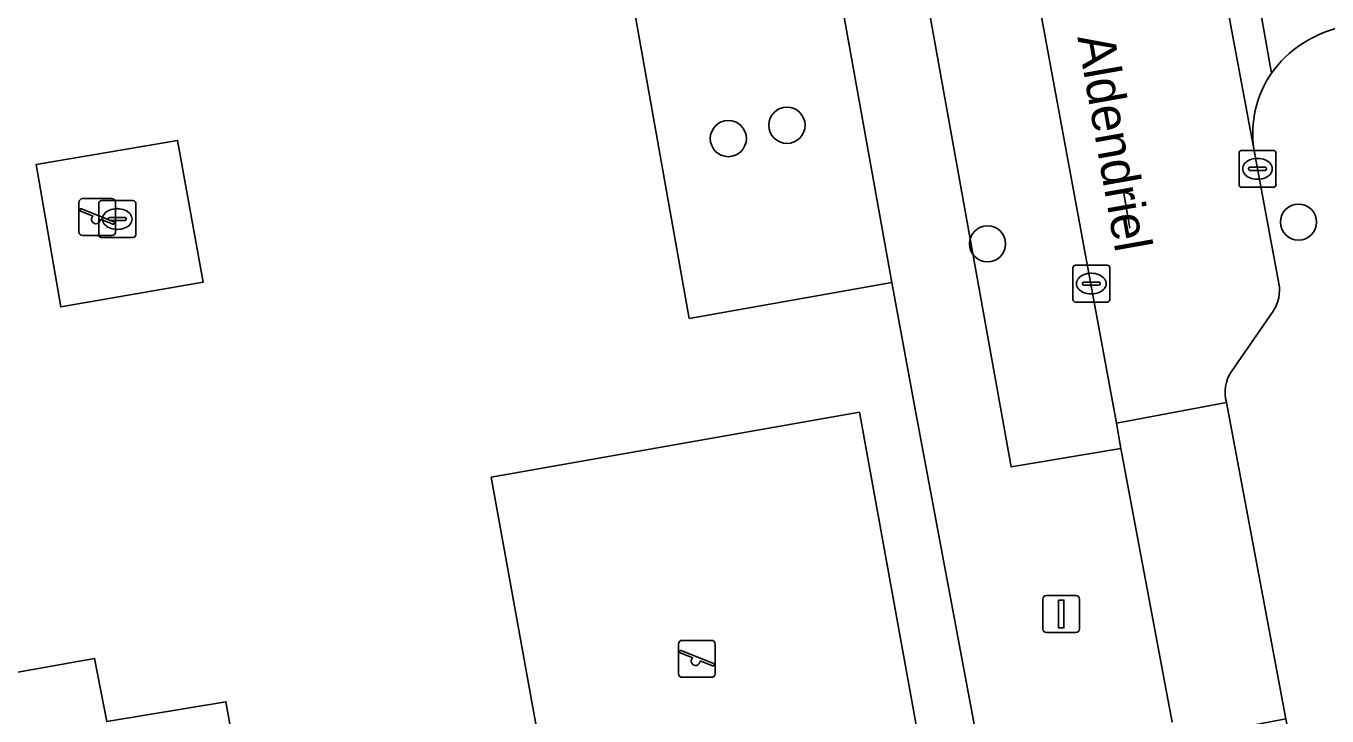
# Model space of a CAD drawing. Extents: x 157793 to 159380, y 380877 to 382313.
# Drawn here: x 158755.83 to 158791.04, y 381541.31 to 381559.98 of the extents above; entities that cross this region are included whole.
import ezdxf

# ---------------------------------------------------------------- set-up
doc = ezdxf.new("R2010")
doc.units = 0
for name, color, linetype in [('IMGEO_Berm_groen', 7, 'Continuous'), ('IMGEO_Boom', 7, 'Continuous'), ('IMGEO_Damwand', 7, 'Continuous'), ('IMGEO_Erf', 7, 'Continuous'), ('IMGEO_Kolk', 7, 'Continuous'), ('IMGEO_Lichtmast', 7, 'Continuous'), ('IMGEO_Openbare_ruimte_label', 7, 'Continuous'), ('IMGEO_Rijbaan_lokaal_open', 7, 'Continuous'), ('IMGEO_Speelvoorziening', 7, 'Continuous'), ('IMGEO_Terreindeel_open', 7, 'Continuous'), ('IMGEO_Voetpad_open', 7, 'Continuous')]:
    doc.layers.add(name, color=color, linetype=linetype)

msp = doc.modelspace()

# ---------------------------------------------------------------- linework, layer by layer
at = {"layer": 'IMGEO_Berm_groen'}
msp.add_lwpolyline([(158775.536, 381602.338), (158775.18, 381604.094), (158772.497, 381603.621), (158782.493, 381548.049), (158785.464, 381548.55), (158785.346, 381549.236)], close=True, dxfattribs=at)
at = {"layer": 'IMGEO_Boom'}
for centre in [(158776.426, 381557.291), (158774.839, 381556.931), (158790.269, 381554.673), (158781.855, 381554.083)]:
    msp.add_circle(centre, 0.489, dxfattribs=at)
at = {"layer": 'IMGEO_Damwand'}
msp.add_lwpolyline([(158785.53, 381555.496), (158785.704, 381554.511)], dxfattribs=at)
at = {"layer": 'IMGEO_Erf'}
for points in [[(158775.881, 381571.869), (158765.715, 381570.091), (158766.97, 381562.898), (158766.084, 381562.73), (158766.536, 381560.246), (158769.183, 381560.72), (158769.031, 381561.601), (158771.995, 381562.11), (158773.783, 381552.065), (158779.263, 381553.035)], [(158751.596, 381541.539), (158750.908, 381541.417), (158753.505, 381526.78), (158754.194, 381526.902), (158754.241, 381526.636), (158763.645, 381528.305), (158761.244, 381541.696), (158758.017, 381541.158), (158757.687, 381542.869), (158751.554, 381541.775)]]:
    msp.add_lwpolyline(points, close=True, dxfattribs=at)
at = {"layer": 'IMGEO_Kolk'}
for p, q in [((158788.659, 381555.687), (158788.659, 381556.539)), ((158788.734, 381556.613), (158789.586, 381556.613)), ((158789.66, 381556.539), (158789.66, 381555.687)), ((158788.918, 381556.107), (158788.918, 381556.119)), ((158788.961, 381556.156), (158789.359, 381556.156)), ((158789.147, 381556.393), (158789.172, 381556.393)), ((158789.402, 381556.119), (158789.402, 381556.107)), ((158789.356, 381556.07), (158788.958, 381556.07)), ((158789.17, 381555.833), (158789.145, 381555.833)), ((158789.586, 381555.613), (158788.734, 381555.613)), ((158757.8, 381554.33), (158757.8, 381555.182)), ((158757.875, 381555.256), (158758.727, 381555.256)), ((158758.288, 381555.036), (158758.313, 381555.036)), ((158758.801, 381555.182), (158758.801, 381554.33)), ((158758.059, 381554.75), (158758.059, 381554.762)), ((158758.497, 381554.713), (158758.099, 381554.713)), ((158758.102, 381554.799), (158758.5, 381554.799)), ((158758.543, 381554.762), (158758.543, 381554.75)), ((158758.311, 381554.476), (158758.286, 381554.476)), ((158758.727, 381554.256), (158757.875, 381554.256)), ((158784.162, 381552.582), (158784.162, 381553.434)), ((158784.237, 381553.508), (158785.089, 381553.508)), ((158784.65, 381553.288), (158784.675, 381553.288)), ((158785.163, 381553.434), (158785.163, 381552.582)), ((158784.421, 381553.002), (158784.421, 381553.014)), ((158784.859, 381552.965), (158784.461, 381552.965)), ((158784.464, 381553.051), (158784.862, 381553.051)), ((158784.905, 381553.014), (158784.905, 381553.002)), ((158784.673, 381552.728), (158784.648, 381552.728)), ((158785.089, 381552.508), (158784.237, 381552.508))]:
    msp.add_line(p, q, dxfattribs=at)
for points in [[(158788.659, 381555.687), (158788.659, 381556.539)], [(158788.734, 381556.613), (158789.586, 381556.613)], [(158789.66, 381556.539), (158789.66, 381555.687)], [(158789.586, 381555.613), (158788.734, 381555.613)], [(158757.8, 381554.33), (158757.8, 381555.182)], [(158757.875, 381555.256), (158758.727, 381555.256)], [(158758.801, 381555.182), (158758.801, 381554.33)], [(158758.727, 381554.256), (158757.875, 381554.256)], [(158784.162, 381552.582), (158784.162, 381553.434)], [(158784.237, 381553.508), (158785.089, 381553.508)], [(158785.163, 381553.434), (158785.163, 381552.582)], [(158785.089, 381552.508), (158784.237, 381552.508)]]:
    msp.add_lwpolyline(points, dxfattribs=at)
for centre, radius, start, end in [((158788.736, 381556.537), 0.0765, 91.552, 178.448), ((158788.736, 381556.537), 0.0765, 91.552, 178.448), ((158789.584, 381556.537), 0.0765, 1.552, 88.448), ((158789.584, 381556.537), 0.0765, 1.552, 88.448), ((158788.958, 381556.116), 0.0403, 85.8775, 175.7526), ((158788.955, 381556.106), 0.0366, 178.938, 274.7102), ((158789.359, 381556.113), 0.043, 264.8664, 352.4533), ((158789.363, 381556.118), 0.0386, 1.7309, 96.639), ((158788.736, 381555.689), 0.0765, 181.552, 268.448), ((158788.736, 381555.689), 0.0765, 181.552, 268.448), ((158789.584, 381555.689), 0.0765, 271.552, 358.448), ((158789.584, 381555.689), 0.0765, 271.552, 358.448), ((158757.877, 381555.18), 0.0765, 91.552, 178.448), ((158757.877, 381555.18), 0.0765, 91.552, 178.448), ((158758.725, 381555.18), 0.0765, 1.552, 88.448), ((158758.725, 381555.18), 0.0765, 1.552, 88.448), ((158758.099, 381554.759), 0.0403, 85.8775, 175.7526), ((158758.096, 381554.749), 0.0366, 178.938, 274.7102), ((158758.5, 381554.756), 0.043, 264.8664, 352.4533), ((158758.504, 381554.761), 0.0386, 1.7309, 96.639), ((158757.877, 381554.332), 0.0765, 181.552, 268.448), ((158757.877, 381554.332), 0.0765, 181.552, 268.448), ((158758.725, 381554.332), 0.0765, 271.552, 358.448), ((158758.725, 381554.332), 0.0765, 271.552, 358.448), ((158784.239, 381553.432), 0.0765, 91.552, 178.448), ((158784.239, 381553.432), 0.0765, 91.552, 178.448), ((158785.087, 381553.432), 0.0765, 1.552, 88.448), ((158785.087, 381553.432), 0.0765, 1.552, 88.448), ((158784.461, 381553.011), 0.0403, 85.8775, 175.7526), ((158784.458, 381553.001), 0.0366, 178.938, 274.7102), ((158784.862, 381553.008), 0.043, 264.8664, 352.4533), ((158784.866, 381553.013), 0.0386, 1.7309, 96.639), ((158784.239, 381552.584), 0.0765, 181.552, 268.448), ((158784.239, 381552.584), 0.0765, 181.552, 268.448), ((158785.087, 381552.584), 0.0765, 271.552, 358.448), ((158785.087, 381552.584), 0.0765, 271.552, 358.448)]:
    msp.add_arc(centre, radius, start, end, dxfattribs=at)
for centre, major_axis, ratio, start_param, end_param in [((158789.146, 381556.113), (-0.387, 0.002), 0.722429, 4.712389, 7.853982), ((158789.171, 381556.113), (-0.39, 0.002), 0.717154, 1.570796, 4.712389), ((158758.287, 381554.756), (-0.387, 0.002), 0.722429, 4.712389, 7.853982), ((158758.312, 381554.756), (-0.39, 0.002), 0.717154, 1.570796, 4.712389), ((158784.649, 381553.008), (-0.387, 0.002), 0.722429, 4.712389, 7.853982), ((158784.674, 381553.008), (-0.39, 0.002), 0.717154, 1.570796, 4.712389)]:
    msp.add_ellipse(centre, major_axis=major_axis, ratio=ratio, start_param=start_param, end_param=end_param, dxfattribs=at)
at = {"layer": 'IMGEO_Lichtmast'}
for p, q in [((158783.351, 381543.67), (158783.351, 381544.47)), ((158783.351, 381544.47), (158783.351, 381543.67)), ((158783.451, 381544.57), (158784.241, 381544.57)), ((158784.241, 381544.57), (158783.451, 381544.57)), ((158784.341, 381544.47), (158784.341, 381543.67)), ((158784.341, 381543.67), (158784.341, 381544.47)), ((158784.241, 381543.57), (158783.451, 381543.57)), ((158783.451, 381543.57), (158784.241, 381543.57))]:
    msp.add_line(p, q, dxfattribs=at)
msp.add_lwpolyline([(158783.771, 381544.445), (158783.921, 381544.445), (158783.921, 381543.695), (158783.771, 381543.695), (158783.771, 381544.445)], dxfattribs=at)
for centre, start, end in [((158783.451, 381544.47), 90, 180), ((158783.451, 381544.47), 90, 180), ((158784.241, 381544.47), 0, 90), ((158784.241, 381544.47), 360, 90), ((158783.451, 381543.67), 180, 270), ((158783.451, 381543.67), 180, 270), ((158784.241, 381543.67), 270, 0), ((158784.241, 381543.67), 270, 0)]:
    msp.add_arc(centre, 0.1, start, end, dxfattribs=at)
at = {"layer": 'IMGEO_Rijbaan_lokaal_open'}
for points in [[(158775.536, 381602.338), (158785.346, 381549.236)], [(158789.059, 381556.653), (158787.168, 381566.792)], [(158787.168, 381566.792), (158789.059, 381556.653)], [(158789.54, 381558.704), (158788.417, 381565.004)], [(158788.417, 381565.004), (158789.54, 381558.704)], [(158789.737, 381553.015), (158789.059, 381556.653)], [(158788.452, 381550.626), (158789.584, 381552.264)], [(158785.346, 381549.236), (158788.319, 381549.796)], [(158786.917, 381540.658), (158789.93, 381541.231), (158788.319, 381549.796), (158785.346, 381549.236), (158785.464, 381548.55), (158786.852, 381541.14)]]:
    msp.add_lwpolyline(points, dxfattribs=at)
for centre, radius, start, end in [((158792.08, 381556.891), 3.12, 102.882, 144.4838), ((158791.934, 381557.061), 2.903, 145.5301, 188.073), ((158788.752, 381552.825), 1.003, 326.0225, 10.9471), ((158789.293, 381550.066), 1.01, 146.3128, 195.4797)]:
    msp.add_arc(centre, radius, start, end, dxfattribs=at)
at = {"layer": 'IMGEO_Speelvoorziening'}
for p, q in [((158757.265, 381554.407), (158757.265, 381555.207)), ((158757.265, 381555.207), (158757.265, 381554.407)), ((158757.334, 381555.032), (158758.21, 381554.679)), ((158757.365, 381555.307), (158758.155, 381555.307)), ((158758.155, 381555.307), (158757.365, 381555.307)), ((158758.255, 381555.207), (158758.255, 381554.407)), ((158758.255, 381554.407), (158758.255, 381555.207)), ((158757.648, 381554.835), (158757.309, 381554.972)), ((158758.186, 381554.619), (158757.846, 381554.756)), ((158758.155, 381554.307), (158757.365, 381554.307)), ((158757.365, 381554.307), (158758.155, 381554.307)), ((158773.492, 381542.457), (158773.492, 381543.257)), ((158773.492, 381543.257), (158773.492, 381542.457)), ((158773.561, 381543.082), (158774.437, 381542.729)), ((158773.592, 381543.357), (158774.382, 381543.357)), ((158774.382, 381543.357), (158773.592, 381543.357)), ((158774.482, 381543.257), (158774.482, 381542.457)), ((158774.482, 381542.457), (158774.482, 381543.257)), ((158773.875, 381542.885), (158773.536, 381543.022)), ((158774.413, 381542.669), (158774.073, 381542.806)), ((158774.382, 381542.357), (158773.592, 381542.357)), ((158773.592, 381542.357), (158774.382, 381542.357))]:
    msp.add_line(p, q, dxfattribs=at)
for centre, radius, start, end in [((158757.365, 381555.207), 0.1, 90, 180), ((158757.365, 381555.207), 0.1, 90, 180), ((158757.322, 381555.002), 0.0327, 68.078, 248.078), ((158758.155, 381555.207), 0.1, 0, 90), ((158758.155, 381555.207), 0.1, 360, 90), ((158757.727, 381554.745), 0.12, 130.9928, 5.1632), ((158758.198, 381554.649), 0.0327, 248.078, 68.078), ((158757.365, 381554.407), 0.1, 180, 270), ((158757.365, 381554.407), 0.1, 180, 270), ((158758.155, 381554.407), 0.1, 270, 0), ((158758.155, 381554.407), 0.1, 270, 0), ((158773.592, 381543.257), 0.1, 90, 180), ((158773.592, 381543.257), 0.1, 90, 180), ((158773.549, 381543.052), 0.0327, 68.078, 248.078), ((158774.382, 381543.257), 0.1, 0, 90), ((158774.382, 381543.257), 0.1, 360, 90), ((158773.954, 381542.795), 0.12, 130.9928, 5.1632), ((158774.425, 381542.699), 0.0327, 248.078, 68.078), ((158773.592, 381542.457), 0.1, 180, 270), ((158773.592, 381542.457), 0.1, 180, 270), ((158774.382, 381542.457), 0.1, 270, 0), ((158774.382, 381542.457), 0.1, 270, 0)]:
    msp.add_arc(centre, radius, start, end, dxfattribs=at)
at = {"layer": 'IMGEO_Terreindeel_open'}
for points in [[(158760.625, 381553.046), (158759.933, 381556.884), (158756.104, 381556.231), (158756.77, 381552.377)], [(158778.393, 381549.53), (158768.424, 381547.775), (158770.236, 381537.753), (158780.215, 381539.479)]]:
    msp.add_lwpolyline(points, close=True, dxfattribs=at)
at = {"layer": 'IMGEO_Voetpad_open'}
for points in [[(158761.515, 381653.086), (158762.478, 381647), (158762.674, 381645.822), (158765.146, 381631.871), (158765.716, 381628.675), (158770.256, 381603.221), (158771.237, 381597.723), (158771.675, 381595.283), (158772.768, 381589.199), (158775.881, 381571.869), (158779.263, 381553.035), (158779.866, 381549.755), (158782.218, 381537.234), (158782.367, 381536.441), (158782.236, 381536.405), (158783.876, 381527.553), (158783.747, 381527.527), (158786.066, 381514.938), (158786.573, 381512.183), (158795.126, 381465.732), (158796.436, 381458.615)], [(158786.852, 381541.14), (158785.464, 381548.55), (158782.493, 381548.049), (158772.497, 381603.621), (158775.18, 381604.094), (158773.895, 381611.096), (158773.794, 381611.645)], [(158782.218, 381537.234), (158779.866, 381549.755), (158779.263, 381553.035), (158773.783, 381552.065), (158771.995, 381562.11), (158769.031, 381561.601), (158769.183, 381560.72), (158766.536, 381560.246), (158766.084, 381562.73), (158766.97, 381562.898), (158765.715, 381570.091), (158775.881, 381571.869), (158772.768, 381589.199), (158767.65, 381588.265), (158766.558, 381594.387)], [(158789.059, 381556.653), (158789.737, 381553.015)], [(158789.584, 381552.264), (158788.452, 381550.626)], [(158788.319, 381549.796), (158789.93, 381541.231), (158789.968, 381541.007)], [(158751.554, 381541.775), (158757.687, 381542.869), (158758.017, 381541.158), (158761.244, 381541.696), (158763.645, 381528.305)]]:
    msp.add_lwpolyline(points, dxfattribs=at)
for points in [[(158759.933, 381556.884), (158760.625, 381553.046), (158756.77, 381552.377), (158756.104, 381556.231)], [(158778.393, 381549.53), (158780.215, 381539.479), (158770.236, 381537.753), (158768.424, 381547.775)]]:
    msp.add_lwpolyline(points, close=True, dxfattribs=at)
for centre, radius, start, end in [((158792.08, 381556.891), 3.12, 102.882, 144.4838), ((158791.934, 381557.061), 2.903, 145.5301, 188.073), ((158788.752, 381552.825), 1.003, 326.0225, 10.9471), ((158789.293, 381550.066), 1.01, 146.3128, 195.4797)]:
    msp.add_arc(centre, radius, start, end, dxfattribs=at)

# ---------------------------------------------------------------- texts
at = {"layer": 'IMGEO_Openbare_ruimte_label'}
msp.add_text('Aldendriel', height=1, rotation=280.0179, dxfattribs=at).set_placement((158784.284, 381559.676))

doc.saveas('drawing.dxf')
